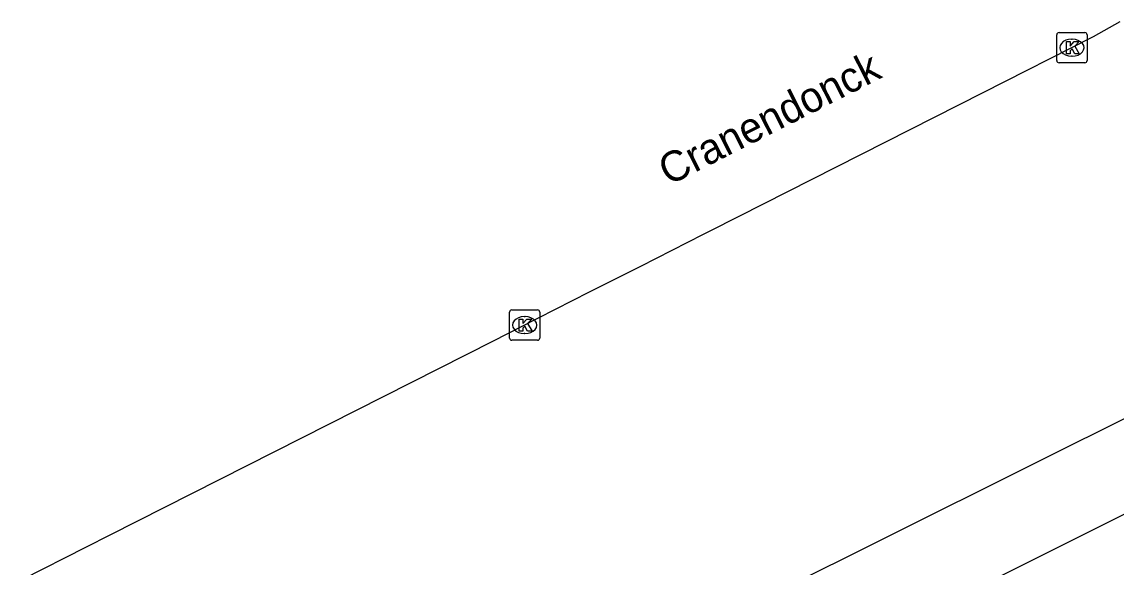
# Model space of a CAD drawing. Extents: x 157793 to 159380, y 380882 to 382313.
# Drawn here: x 157867.68 to 157903.82, y 381465.31 to 381483.32 of the extents above; entities that cross this region are included whole.
import ezdxf

# ---------------------------------------------------------------- set-up
doc = ezdxf.new("R2010")
doc.units = 0
for name, color, linetype in [('IMGEO_Fietspad_gesloten', 7, 'Continuous'), ('IMGEO_Kolk', 7, 'Continuous'), ('IMGEO_Openbare_ruimte_label', 7, 'Continuous'), ('IMGEO_OVBaan_gesloten', 7, 'Continuous')]:
    doc.layers.add(name, color=color, linetype=linetype)

msp = doc.modelspace()

# ---------------------------------------------------------------- linework, layer by layer
at = {"layer": 'IMGEO_Fietspad_gesloten'}
for points in [[(157922.498, 381476.363), (157917.225, 381473.567), (157915.102, 381472.516), (157906.727, 381468.368), (157905.153, 381467.589), (157892.591, 381461.31)], [(157892.35, 381464.36), (157904.913, 381470.63)]]:
    msp.add_lwpolyline(points, dxfattribs=at)
at = {"layer": 'IMGEO_Kolk'}
for p, q in [((157901.856, 381482.037), (157901.856, 381482.889)), ((157901.931, 381482.963), (157902.783, 381482.963)), ((157902.344, 381482.743), (157902.369, 381482.743)), ((157902.857, 381482.889), (157902.857, 381482.037)), ((157902.783, 381481.963), (157901.931, 381481.963)), ((157902.367, 381482.183), (157902.342, 381482.183)), ((157883.782, 381472.878), (157883.782, 381473.73)), ((157883.857, 381473.804), (157884.709, 381473.804)), ((157884.783, 381473.73), (157884.783, 381472.878)), ((157884.27, 381473.584), (157884.295, 381473.584)), ((157884.293, 381473.024), (157884.268, 381473.024)), ((157884.709, 381472.804), (157883.857, 381472.804))]:
    msp.add_line(p, q, dxfattribs=at)
for points in [[(157901.856, 381482.037), (157901.856, 381482.889)], [(157901.931, 381482.963), (157902.783, 381482.963)], [(157902.177, 381482.663), (157902.3, 381482.663), (157902.3, 381482.512), (157902.43, 381482.663), (157902.594, 381482.663), (157902.448, 381482.512), (157902.601, 381482.263), (157902.449, 381482.263), (157902.364, 381482.427), (157902.3, 381482.36), (157902.3, 381482.263), (157902.177, 381482.263), (157902.177, 381482.663)], [(157902.857, 381482.889), (157902.857, 381482.037)], [(157902.783, 381481.963), (157901.931, 381481.963)], [(157883.782, 381472.878), (157883.782, 381473.73)], [(157883.857, 381473.804), (157884.709, 381473.804)], [(157884.783, 381473.73), (157884.783, 381472.878)], [(157884.103, 381473.504), (157884.226, 381473.504), (157884.226, 381473.353), (157884.356, 381473.504), (157884.52, 381473.504), (157884.374, 381473.353), (157884.527, 381473.104), (157884.375, 381473.104), (157884.29, 381473.268), (157884.226, 381473.201), (157884.226, 381473.104), (157884.103, 381473.104), (157884.103, 381473.504)], [(157884.709, 381472.804), (157883.857, 381472.804)]]:
    msp.add_lwpolyline(points, dxfattribs=at)
for centre, start, end in [((157901.933, 381482.887), 91.552, 178.448), ((157901.933, 381482.887), 91.552, 178.448), ((157902.781, 381482.887), 1.552, 88.448), ((157902.781, 381482.887), 1.552, 88.448), ((157901.933, 381482.039), 181.552, 268.448), ((157901.933, 381482.039), 181.552, 268.448), ((157902.781, 381482.039), 271.552, 358.448), ((157902.781, 381482.039), 271.552, 358.448), ((157883.859, 381473.728), 91.552, 178.448), ((157883.859, 381473.728), 91.552, 178.448), ((157884.707, 381473.728), 1.552, 88.448), ((157884.707, 381473.728), 1.552, 88.448), ((157883.859, 381472.88), 181.552, 268.448), ((157883.859, 381472.88), 181.552, 268.448), ((157884.707, 381472.88), 271.552, 358.448), ((157884.707, 381472.88), 271.552, 358.448)]:
    msp.add_arc(centre, 0.0765, start, end, dxfattribs=at)
for centre, major_axis, ratio, start_param, end_param in [((157902.343, 381482.463), (-0.387, 0.002), 0.722429, 4.712389, 7.853982), ((157902.368, 381482.463), (-0.39, 0.002), 0.717154, 1.570796, 4.712389), ((157884.269, 381473.304), (-0.387, 0.002), 0.722429, 4.712389, 7.853982), ((157884.294, 381473.304), (-0.39, 0.002), 0.717154, 1.570796, 4.712389)]:
    msp.add_ellipse(centre, major_axis=major_axis, ratio=ratio, start_param=start_param, end_param=end_param, dxfattribs=at)
at = {"layer": 'IMGEO_OVBaan_gesloten'}
msp.add_lwpolyline([(157903.934, 381483.315), (157903.063, 381482.824), (157899.417, 381480.976), (157891.358, 381476.892), (157890.38, 381476.396), (157890.181, 381476.295), (157888.106, 381475.244), (157887.886, 381475.132), (157887.251, 381474.811), (157886.417, 381474.388), (157884.172, 381473.25), (157883.24, 381472.778), (157870.587, 381466.365), (157869.805, 381465.969), (157867.678, 381464.891)], dxfattribs=at)

# ---------------------------------------------------------------- texts
at = {"layer": 'IMGEO_Openbare_ruimte_label'}
msp.add_text('Cranendonck', height=1, rotation=26.8725, dxfattribs=at).set_placement((157889.035, 381477.895))

doc.saveas('drawing.dxf')
